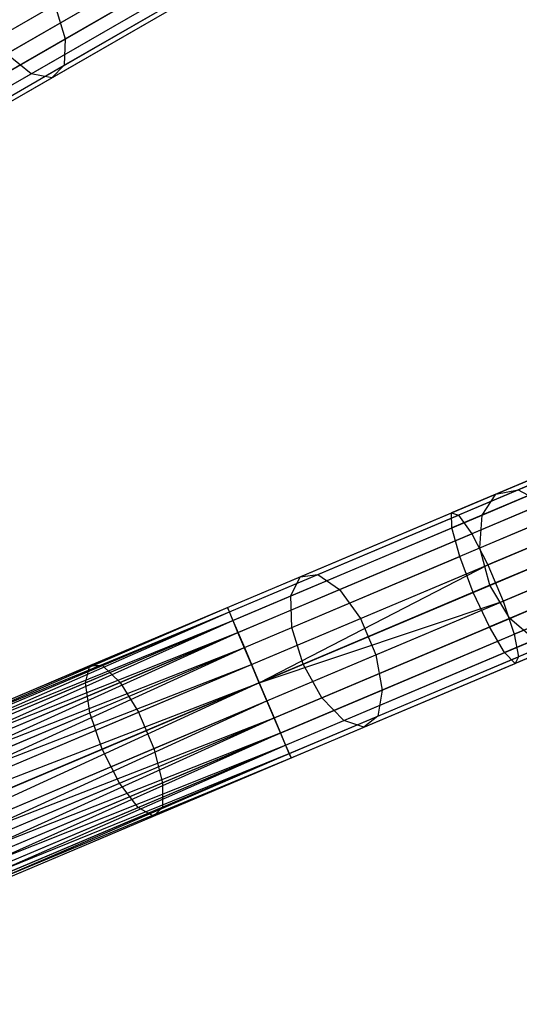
# Model space of a CAD drawing. Extents: x -91 to 91, y -91 to 262.
# Tile 438 of 480: x 61.7 to 67.77, y 23.41 to 35.38. Entities that reach past the tile are written whole.
import ezdxf

# ---------------------------------------------------------------- set-up
doc = ezdxf.new("R2010")
doc.units = 0
doc.header["$LTSCALE"] = 25.4
doc.layers.get('0').update_dxf_attribs({"linetype": 'CONTINUOUS'})

# ---------------------------------------------------------------- blocks, each defined once
blk = doc.blocks.new('ETE0_STL_1')
at = {"color": 0}
for p, q in [((60.879, 34.846, 169.037), (63.578, 36.403, 169.269)), ((60.879, 34.846, 169.037), (63.578, 36.403, 169.269)), ((62.25, 35.148, 318.688), (64.582, 36.492, 317.127)), ((62.25, 35.148, 318.688), (64.582, 36.492, 317.127)), ((61.535, 34.964, 317.217), (63.683, 36.203, 315.779)), ((61.535, 34.964, 317.217), (63.683, 36.203, 315.779)), ((62.237, 34.827, 318.333), (64.525, 36.146, 316.802)), ((62.237, 34.827, 318.333), (64.525, 36.146, 316.802)), ((60.991, 34.651, 170.893), (63.452, 36.07, 171.105)), ((60.991, 34.651, 170.893), (63.452, 36.07, 171.105)), ((61.091, 34.479, 169.259), (63.761, 36.019, 169.489)), ((61.091, 34.479, 169.259), (63.761, 36.019, 169.489)), ((61.834, 34.723, 317.503), (64.017, 35.982, 316.041)), ((61.834, 34.723, 317.503), (64.017, 35.982, 316.041)), ((62.087, 34.673, 317.905), (64.321, 35.962, 316.41)), ((62.087, 34.673, 317.905), (64.321, 35.962, 316.41)), ((61.17, 34.341, 170.576), (63.672, 35.783, 170.791)), ((61.17, 34.341, 170.576), (63.672, 35.783, 170.791)), ((61.226, 34.244, 169.653), (63.847, 35.755, 169.879)), ((61.226, 34.244, 169.653), (63.847, 35.755, 169.879)), ((61.255, 34.194, 170.128), (63.814, 35.669, 170.349)), ((61.255, 34.194, 170.128), (63.814, 35.669, 170.349)), ((59.588, 34.102, 320.041), (62.122, 35.563, 318.888)), ((59.588, 34.102, 320.041), (62.122, 35.563, 318.888)), ((62.122, 35.563, 318.888), (62.25, 35.148, 318.688)), ((62.122, 35.563, 318.888), (62.25, 35.148, 318.688)), ((59.742, 33.702, 319.828), (62.25, 35.148, 318.688)), ((59.742, 33.702, 319.828), (62.25, 35.148, 318.688)), ((62.25, 35.148, 318.688), (62.237, 34.827, 318.333)), ((62.25, 35.148, 318.688), (62.237, 34.827, 318.333)), ((61.834, 34.723, 317.503), (61.535, 34.964, 317.217)), ((61.834, 34.723, 317.503), (61.535, 34.964, 317.217)), ((59.485, 33.369, 318.571), (61.834, 34.723, 317.503)), ((59.485, 33.369, 318.571), (61.834, 34.723, 317.503)), ((59.777, 33.408, 319.452), (62.237, 34.827, 318.333)), ((59.777, 33.408, 319.452), (62.237, 34.827, 318.333)), ((62.087, 34.673, 317.905), (61.834, 34.723, 317.503)), ((62.087, 34.673, 317.905), (61.834, 34.723, 317.503)), ((62.237, 34.827, 318.333), (62.087, 34.673, 317.905)), ((62.237, 34.827, 318.333), (62.087, 34.673, 317.905)), ((59.684, 33.288, 318.998), (62.087, 34.673, 317.905)), ((59.684, 33.288, 318.998), (62.087, 34.673, 317.905)), ((67.48, 29.614, 316.41), (69.623, 30.519, 314.547)), ((67.48, 29.614, 316.41), (69.623, 30.519, 314.547)), ((67.75, 29.665, 316.802), (69.944, 30.592, 314.894)), ((67.75, 29.665, 316.802), (69.944, 30.592, 314.894)), ((69.602, 30.51, 171.006), (66.941, 29.386, 170.349)), ((69.602, 30.51, 171.006), (66.941, 29.386, 170.349)), ((69.753, 30.511, 170.552), (67.028, 29.36, 169.879)), ((69.753, 30.511, 170.552), (67.028, 29.36, 169.879)), ((69.546, 30.303, 171.434), (66.946, 29.204, 170.791)), ((69.546, 30.303, 171.434), (66.946, 29.204, 170.791)), ((69.965, 30.306, 170.175), (67.188, 29.132, 169.489)), ((69.965, 30.306, 170.175), (67.188, 29.132, 169.489)), ((67.313, 29.359, 316.041), (69.408, 30.244, 314.219)), ((67.313, 29.359, 316.041), (69.408, 30.244, 314.219)), ((69.6, 29.936, 171.737), (67.042, 28.855, 171.105)), ((69.6, 29.936, 171.737), (67.042, 28.855, 171.105)), ((70.19, 29.941, 169.963), (67.384, 28.755, 169.269)), ((70.19, 29.941, 169.963), (67.384, 28.755, 169.269)), ((67.288, 28.959, 315.779), (69.348, 29.83, 313.987)), ((67.288, 28.959, 315.779), (69.348, 29.83, 313.987)), ((65.105, 28.61, 317.905), (67.48, 29.614, 316.41)), ((65.105, 28.61, 317.905), (67.48, 29.614, 316.41)), ((65.317, 28.637, 318.333), (67.75, 29.665, 316.802)), ((65.317, 28.637, 318.333), (67.75, 29.665, 316.802)), ((67.313, 29.359, 316.041), (67.48, 29.614, 316.41)), ((67.313, 29.359, 316.041), (67.48, 29.614, 316.41)), ((67.48, 29.614, 316.41), (67.75, 29.665, 316.802)), ((67.48, 29.614, 316.41), (67.75, 29.665, 316.802)), ((67.75, 29.665, 316.802), (68.061, 29.501, 317.127)), ((67.75, 29.665, 316.802), (68.061, 29.501, 317.127)), ((65.581, 28.453, 318.688), (68.061, 29.501, 317.127)), ((65.581, 28.453, 318.688), (68.061, 29.501, 317.127)), ((67.207, 28.42, 171.219), (69.75, 29.495, 171.847)), ((67.207, 28.42, 171.219), (69.75, 29.495, 171.847)), ((70.377, 29.5, 169.963), (67.57, 28.314, 169.269)), ((70.377, 29.5, 169.963), (67.57, 28.314, 169.269)), ((64.22, 28.236, 170.128), (66.941, 29.386, 170.349)), ((64.22, 28.236, 170.128), (66.941, 29.386, 170.349)), ((64.243, 28.183, 169.653), (67.028, 29.36, 169.879)), ((64.243, 28.183, 169.653), (67.028, 29.36, 169.879)), ((64.991, 28.377, 317.503), (67.313, 29.359, 316.041)), ((64.991, 28.377, 317.503), (67.313, 29.359, 316.041)), ((66.941, 29.386, 170.349), (67.028, 29.36, 169.879)), ((66.946, 29.204, 170.791), (66.941, 29.386, 170.349)), ((66.946, 29.204, 170.791), (66.941, 29.386, 170.349)), ((66.941, 29.386, 170.349), (67.028, 29.36, 169.879)), ((67.028, 29.36, 169.879), (67.188, 29.132, 169.489)), ((67.028, 29.36, 169.879), (67.188, 29.132, 169.489)), ((67.288, 28.959, 315.779), (67.313, 29.359, 316.041)), ((67.288, 28.959, 315.779), (67.313, 29.359, 316.041)), ((69.457, 29.371, 313.903), (67.409, 28.506, 315.685)), ((69.457, 29.371, 313.903), (67.409, 28.506, 315.685)), ((64.286, 28.079, 170.576), (66.946, 29.204, 170.791)), ((64.286, 28.079, 170.576), (66.946, 29.204, 170.791)), ((67.042, 28.855, 171.105), (66.946, 29.204, 170.791)), ((67.042, 28.855, 171.105), (66.946, 29.204, 170.791)), ((64.348, 27.932, 169.259), (67.188, 29.132, 169.489)), ((64.348, 27.932, 169.259), (67.188, 29.132, 169.489)), ((65.835, 28.101, 318.888), (68.341, 29.16, 317.311)), ((65.835, 28.101, 318.888), (68.341, 29.16, 317.311)), ((67.188, 29.132, 169.489), (67.384, 28.755, 169.269)), ((67.188, 29.132, 169.489), (67.384, 28.755, 169.269)), ((70.481, 29.084, 170.175), (67.705, 27.911, 169.489)), ((70.481, 29.084, 170.175), (67.705, 27.911, 169.489)), ((69.962, 29.08, 171.737), (67.404, 27.999, 171.105)), ((69.962, 29.08, 171.737), (67.404, 27.999, 171.105)), ((67.649, 28.103, 315.779), (69.71, 28.974, 313.987)), ((67.649, 28.103, 315.779), (69.71, 28.974, 313.987)), ((64.426, 27.749, 170.893), (67.042, 28.855, 171.105)), ((64.426, 27.749, 170.893), (67.042, 28.855, 171.105)), ((65.003, 27.994, 317.217), (67.288, 28.959, 315.779)), ((65.003, 27.994, 317.217), (67.288, 28.959, 315.779)), ((67.207, 28.42, 171.219), (67.042, 28.855, 171.105)), ((67.207, 28.42, 171.219), (67.042, 28.855, 171.105)), ((67.409, 28.506, 315.685), (67.288, 28.959, 315.779)), ((67.409, 28.506, 315.685), (67.288, 28.959, 315.779)), ((64.513, 27.542, 169.037), (67.384, 28.755, 169.269)), ((64.513, 27.542, 169.037), (67.384, 28.755, 169.269)), ((64.607, 27.321, 169.008), (67.384, 28.755, 169.269)), ((64.607, 27.321, 169.008), (67.384, 28.755, 169.269)), ((67.384, 28.755, 169.269), (67.57, 28.314, 169.269)), ((67.384, 28.755, 169.269), (67.57, 28.314, 169.269)), ((70.187, 28.786, 171.434), (67.587, 27.687, 170.791)), ((70.187, 28.786, 171.434), (67.587, 27.687, 170.791)), ((70.481, 28.789, 170.552), (67.756, 27.638, 169.879)), ((70.481, 28.789, 170.552), (67.756, 27.638, 169.879)), ((62.55, 27.53, 318.998), (65.105, 28.61, 317.905)), ((62.55, 27.53, 318.998), (65.105, 28.61, 317.905)), ((62.702, 27.531, 319.452), (65.317, 28.637, 318.333)), ((62.702, 27.531, 319.452), (65.317, 28.637, 318.333)), ((64.991, 28.377, 317.503), (65.105, 28.61, 317.905)), ((64.991, 28.377, 317.503), (65.105, 28.61, 317.905)), ((65.105, 28.61, 317.905), (65.317, 28.637, 318.333)), ((65.105, 28.61, 317.905), (65.317, 28.637, 318.333)), ((65.317, 28.637, 318.333), (65.581, 28.453, 318.688)), ((65.317, 28.637, 318.333), (65.581, 28.453, 318.688)), ((66.022, 27.66, 318.888), (68.528, 28.719, 317.311)), ((66.022, 27.66, 318.888), (68.528, 28.719, 317.311)), ((70.374, 28.681, 171.006), (67.714, 27.557, 170.349)), ((70.374, 28.681, 171.006), (67.714, 27.557, 170.349)), ((67.409, 28.506, 315.685), (65.138, 27.546, 317.114)), ((67.409, 28.506, 315.685), (65.138, 27.546, 317.114)), ((67.649, 28.103, 315.779), (67.409, 28.506, 315.685)), ((67.649, 28.103, 315.779), (67.409, 28.506, 315.685)), ((62.494, 27.322, 318.571), (64.991, 28.377, 317.503)), ((62.494, 27.322, 318.571), (64.991, 28.377, 317.503)), ((62.915, 27.326, 319.828), (65.581, 28.453, 318.688)), ((62.915, 27.326, 319.828), (65.581, 28.453, 318.688)), ((64.607, 27.321, 171.008), (67.207, 28.42, 171.219)), ((64.607, 27.321, 171.008), (67.207, 28.42, 171.219)), ((65.003, 27.994, 317.217), (64.991, 28.377, 317.503)), ((65.003, 27.994, 317.217), (64.991, 28.377, 317.503)), ((65.581, 28.453, 318.688), (65.835, 28.101, 318.888)), ((65.581, 28.453, 318.688), (65.835, 28.101, 318.888)), ((67.404, 27.999, 171.105), (67.207, 28.42, 171.219)), ((67.404, 27.999, 171.105), (67.207, 28.42, 171.219)), ((64.607, 27.321, 169.008), (67.57, 28.314, 169.269)), ((64.607, 27.321, 169.008), (67.57, 28.314, 169.269)), ((64.7, 27.101, 169.037), (67.57, 28.314, 169.269)), ((64.7, 27.101, 169.037), (67.57, 28.314, 169.269)), ((66.098, 27.232, 318.688), (68.577, 28.28, 317.127)), ((66.098, 27.232, 318.688), (68.577, 28.28, 317.127)), ((67.57, 28.314, 169.269), (67.705, 27.911, 169.489)), ((67.57, 28.314, 169.269), (67.705, 27.911, 169.489)), ((57.135, 25.241, 169.887), (64.22, 28.236, 170.128)), ((57.135, 25.241, 169.887), (64.22, 28.236, 170.128)), ((57.135, 25.241, 170.128), (64.22, 28.236, 170.128)), ((57.135, 25.241, 170.128), (64.22, 28.236, 170.128)), ((57.135, 25.241, 169.887), (64.243, 28.183, 169.653)), ((57.135, 25.241, 169.887), (64.243, 28.183, 169.653)), ((57.157, 25.188, 170.362), (64.22, 28.236, 170.128)), ((57.157, 25.188, 170.362), (64.22, 28.236, 170.128)), ((57.157, 25.188, 169.653), (64.243, 28.183, 169.653)), ((57.157, 25.188, 169.653), (64.243, 28.183, 169.653)), ((57.201, 25.085, 169.44), (64.243, 28.183, 169.653)), ((57.201, 25.085, 169.44), (64.243, 28.183, 169.653)), ((64.243, 28.183, 169.653), (64.22, 28.236, 170.128)), ((64.22, 28.236, 170.128), (64.286, 28.079, 170.576)), ((64.243, 28.183, 169.653), (64.22, 28.236, 170.128)), ((64.22, 28.236, 170.128), (64.286, 28.079, 170.576)), ((64.348, 27.932, 169.259), (64.243, 28.183, 169.653)), ((64.348, 27.932, 169.259), (64.243, 28.183, 169.653)), ((57.157, 25.188, 170.362), (64.286, 28.079, 170.576)), ((57.157, 25.188, 170.362), (64.286, 28.079, 170.576)), ((57.201, 25.085, 170.576), (64.286, 28.079, 170.576)), ((57.201, 25.085, 170.576), (64.286, 28.079, 170.576)), ((57.263, 24.938, 170.756), (64.286, 28.079, 170.576)), ((57.263, 24.938, 170.756), (64.286, 28.079, 170.576)), ((63.14, 26.962, 320.041), (65.835, 28.101, 318.888)), ((63.14, 26.962, 320.041), (65.835, 28.101, 318.888)), ((64.286, 28.079, 170.576), (64.426, 27.749, 170.893)), ((64.286, 28.079, 170.576), (64.426, 27.749, 170.893)), ((65.365, 27.138, 317.217), (67.649, 28.103, 315.779)), ((65.365, 27.138, 317.217), (67.649, 28.103, 315.779)), ((65.835, 28.101, 318.888), (66.022, 27.66, 318.888)), ((65.835, 28.101, 318.888), (66.022, 27.66, 318.888)), ((67.954, 27.843, 316.041), (67.649, 28.103, 315.779)), ((67.954, 27.843, 316.041), (67.649, 28.103, 315.779)), ((57.201, 25.085, 169.44), (64.348, 27.932, 169.259)), ((57.201, 25.085, 169.44), (64.348, 27.932, 169.259)), ((57.263, 24.938, 169.259), (64.348, 27.932, 169.259)), ((57.263, 24.938, 169.259), (64.348, 27.932, 169.259)), ((57.34, 24.755, 169.122), (64.348, 27.932, 169.259)), ((57.34, 24.755, 169.122), (64.348, 27.932, 169.259)), ((62.547, 26.955, 318.267), (65.003, 27.994, 317.217)), ((62.547, 26.955, 318.267), (65.003, 27.994, 317.217)), ((64.513, 27.542, 169.037), (64.348, 27.932, 169.259)), ((64.513, 27.542, 169.037), (64.348, 27.932, 169.259)), ((64.787, 26.893, 170.893), (67.404, 27.999, 171.105)), ((64.787, 26.893, 170.893), (67.404, 27.999, 171.105)), ((64.865, 26.711, 169.259), (67.705, 27.911, 169.489)), ((64.865, 26.711, 169.259), (67.705, 27.911, 169.489)), ((65.138, 27.546, 317.114), (65.003, 27.994, 317.217)), ((65.138, 27.546, 317.114), (65.003, 27.994, 317.217)), ((66.045, 26.914, 318.333), (68.478, 27.942, 316.802)), ((66.045, 26.914, 318.333), (68.478, 27.942, 316.802)), ((67.587, 27.687, 170.791), (67.404, 27.999, 171.105)), ((67.587, 27.687, 170.791), (67.404, 27.999, 171.105)), ((67.705, 27.911, 169.489), (67.756, 27.638, 169.879)), ((67.705, 27.911, 169.489), (67.756, 27.638, 169.879)), ((65.632, 26.861, 317.503), (67.954, 27.843, 316.041)), ((65.632, 26.861, 317.503), (67.954, 27.843, 316.041)), ((65.877, 26.781, 317.905), (68.253, 27.785, 316.41)), ((65.877, 26.781, 317.905), (68.253, 27.785, 316.41)), ((57.263, 24.938, 170.756), (64.426, 27.749, 170.893)), ((57.263, 24.938, 170.756), (64.426, 27.749, 170.893)), ((57.34, 24.755, 170.893), (64.426, 27.749, 170.893)), ((57.34, 24.755, 170.893), (64.426, 27.749, 170.893)), ((57.428, 24.547, 170.979), (64.426, 27.749, 170.893)), ((57.428, 24.547, 170.979), (64.426, 27.749, 170.893)), ((63.327, 26.521, 320.041), (66.022, 27.66, 318.888)), ((63.327, 26.521, 320.041), (66.022, 27.66, 318.888)), ((64.426, 27.749, 170.893), (64.607, 27.321, 171.008)), ((64.426, 27.749, 170.893), (64.607, 27.321, 171.008)), ((64.927, 26.563, 170.576), (67.587, 27.687, 170.791)), ((64.927, 26.563, 170.576), (67.587, 27.687, 170.791)), ((66.022, 27.66, 318.888), (66.098, 27.232, 318.688)), ((66.022, 27.66, 318.888), (66.098, 27.232, 318.688)), ((67.714, 27.557, 170.349), (67.587, 27.687, 170.791)), ((67.714, 27.557, 170.349), (67.587, 27.687, 170.791)), ((57.34, 24.755, 169.122), (64.513, 27.542, 169.037)), ((57.34, 24.755, 169.122), (64.513, 27.542, 169.037)), ((57.428, 24.547, 169.037), (64.513, 27.542, 169.037)), ((57.428, 24.547, 169.037), (64.513, 27.542, 169.037)), ((59.873, 26.399, 319.664), (62.55, 27.53, 318.998)), ((59.873, 26.399, 319.664), (62.55, 27.53, 318.998)), ((59.961, 26.373, 320.133), (62.702, 27.531, 319.452)), ((59.961, 26.373, 320.133), (62.702, 27.531, 319.452)), ((62.494, 27.322, 318.571), (62.55, 27.53, 318.998)), ((62.494, 27.322, 318.571), (62.55, 27.53, 318.998)), ((62.55, 27.53, 318.998), (62.702, 27.531, 319.452)), ((62.55, 27.53, 318.998), (62.702, 27.531, 319.452)), ((65.138, 27.546, 317.114), (62.697, 26.514, 318.158)), ((65.138, 27.546, 317.114), (62.697, 26.514, 318.158)), ((62.702, 27.531, 319.452), (62.915, 27.326, 319.828)), ((62.702, 27.531, 319.452), (62.915, 27.326, 319.828)), ((64.607, 27.321, 169.008), (64.513, 27.542, 169.037)), ((64.607, 27.321, 169.008), (64.513, 27.542, 169.037)), ((64.97, 26.46, 169.653), (67.756, 27.638, 169.879)), ((64.97, 26.46, 169.653), (67.756, 27.638, 169.879)), ((64.993, 26.407, 170.128), (67.714, 27.557, 170.349)), ((64.993, 26.407, 170.128), (67.714, 27.557, 170.349)), ((65.365, 27.138, 317.217), (65.138, 27.546, 317.114)), ((65.365, 27.138, 317.217), (65.138, 27.546, 317.114)), ((67.756, 27.638, 169.879), (67.714, 27.557, 170.349)), ((67.756, 27.638, 169.879), (67.714, 27.557, 170.349)), ((57.428, 24.547, 170.979), (64.607, 27.321, 171.008)), ((57.428, 24.547, 170.979), (64.607, 27.321, 171.008)), ((57.521, 24.327, 169.008), (64.607, 27.321, 169.008)), ((57.521, 24.327, 169.008), (64.607, 27.321, 169.008)), ((57.521, 24.327, 171.008), (64.607, 27.321, 171.008)), ((57.521, 24.327, 171.008), (64.607, 27.321, 171.008)), ((64.607, 27.321, 171.008), (57.614, 24.107, 170.979)), ((64.607, 27.321, 171.008), (57.614, 24.107, 170.979)), ((59.877, 26.216, 319.221), (62.494, 27.322, 318.571)), ((59.877, 26.216, 319.221), (62.494, 27.322, 318.571)), ((60.121, 26.146, 320.523), (62.915, 27.326, 319.828)), ((60.121, 26.146, 320.523), (62.915, 27.326, 319.828)), ((62.547, 26.955, 318.267), (62.494, 27.322, 318.571)), ((62.547, 26.955, 318.267), (62.494, 27.322, 318.571)), ((62.915, 27.326, 319.828), (63.14, 26.962, 320.041)), ((62.915, 27.326, 319.828), (63.14, 26.962, 320.041)), ((64.7, 27.101, 169.037), (64.607, 27.321, 169.008)), ((64.607, 27.321, 171.008), (64.787, 26.893, 170.893)), ((64.607, 27.321, 171.008), (64.787, 26.893, 170.893)), ((64.7, 27.101, 169.037), (64.607, 27.321, 169.008)), ((63.431, 26.105, 319.828), (66.098, 27.232, 318.688)), ((63.431, 26.105, 319.828), (66.098, 27.232, 318.688)), ((66.098, 27.232, 318.688), (66.045, 26.914, 318.333)), ((66.098, 27.232, 318.688), (66.045, 26.914, 318.333)), ((57.614, 24.107, 169.037), (64.7, 27.101, 169.037)), ((57.614, 24.107, 169.037), (64.7, 27.101, 169.037)), ((57.702, 23.899, 169.122), (64.7, 27.101, 169.037)), ((57.702, 23.899, 169.122), (64.7, 27.101, 169.037)), ((62.909, 26.099, 318.267), (65.365, 27.138, 317.217)), ((62.909, 26.099, 318.267), (65.365, 27.138, 317.217)), ((64.865, 26.711, 169.259), (64.7, 27.101, 169.037)), ((64.865, 26.711, 169.259), (64.7, 27.101, 169.037)), ((65.632, 26.861, 317.503), (65.365, 27.138, 317.217)), ((65.632, 26.861, 317.503), (65.365, 27.138, 317.217)), ((59.973, 25.868, 318.907), (62.547, 26.955, 318.267)), ((59.973, 25.868, 318.907), (62.547, 26.955, 318.267)), ((60.317, 25.768, 320.743), (63.14, 26.962, 320.041)), ((60.317, 25.768, 320.743), (63.14, 26.962, 320.041)), ((62.697, 26.514, 318.158), (62.547, 26.955, 318.267)), ((62.697, 26.514, 318.158), (62.547, 26.955, 318.267)), ((63.14, 26.962, 320.041), (63.327, 26.521, 320.041)), ((63.14, 26.962, 320.041), (63.327, 26.521, 320.041)), ((57.614, 24.107, 170.979), (64.787, 26.893, 170.893)), ((57.614, 24.107, 170.979), (64.787, 26.893, 170.893)), ((57.702, 23.899, 170.893), (64.787, 26.893, 170.893)), ((57.702, 23.899, 170.893), (64.787, 26.893, 170.893)), ((57.779, 23.716, 170.756), (64.787, 26.893, 170.893)), ((57.779, 23.716, 170.756), (64.787, 26.893, 170.893)), ((63.135, 25.806, 318.571), (65.632, 26.861, 317.503)), ((63.135, 25.806, 318.571), (65.632, 26.861, 317.503)), ((63.43, 25.809, 319.452), (66.045, 26.914, 318.333)), ((63.43, 25.809, 319.452), (66.045, 26.914, 318.333)), ((64.787, 26.893, 170.893), (64.927, 26.563, 170.576)), ((64.787, 26.893, 170.893), (64.927, 26.563, 170.576)), ((65.877, 26.781, 317.905), (65.632, 26.861, 317.503)), ((65.877, 26.781, 317.905), (65.632, 26.861, 317.503)), ((66.045, 26.914, 318.333), (65.877, 26.781, 317.905)), ((66.045, 26.914, 318.333), (65.877, 26.781, 317.905)), ((57.702, 23.899, 169.122), (64.865, 26.711, 169.259)), ((57.702, 23.899, 169.122), (64.865, 26.711, 169.259)), ((57.779, 23.716, 169.259), (64.865, 26.711, 169.259)), ((57.779, 23.716, 169.259), (64.865, 26.711, 169.259)), ((57.842, 23.569, 169.44), (64.865, 26.711, 169.259)), ((57.842, 23.569, 169.44), (64.865, 26.711, 169.259)), ((63.323, 25.701, 318.998), (65.877, 26.781, 317.905)), ((63.323, 25.701, 318.998), (65.877, 26.781, 317.905)), ((64.97, 26.46, 169.653), (64.865, 26.711, 169.259)), ((64.97, 26.46, 169.653), (64.865, 26.711, 169.259)), ((57.779, 23.716, 170.756), (64.927, 26.563, 170.576)), ((57.779, 23.716, 170.756), (64.927, 26.563, 170.576)), ((57.842, 23.569, 170.576), (64.927, 26.563, 170.576)), ((57.842, 23.569, 170.576), (64.927, 26.563, 170.576)), ((57.842, 23.569, 169.44), (64.97, 26.46, 169.653)), ((57.842, 23.569, 169.44), (64.97, 26.46, 169.653)), ((57.885, 23.466, 170.362), (64.927, 26.563, 170.576)), ((57.885, 23.466, 170.362), (64.927, 26.563, 170.576)), ((57.885, 23.466, 169.653), (64.97, 26.46, 169.653)), ((57.885, 23.466, 169.653), (64.97, 26.46, 169.653)), ((57.908, 23.413, 169.887), (64.97, 26.46, 169.653)), ((57.908, 23.413, 169.887), (64.97, 26.46, 169.653)), ((62.697, 26.514, 318.158), (60.138, 25.433, 318.794)), ((62.697, 26.514, 318.158), (60.138, 25.433, 318.794)), ((60.503, 25.327, 320.743), (63.327, 26.521, 320.041)), ((60.503, 25.327, 320.743), (63.327, 26.521, 320.041)), ((62.909, 26.099, 318.267), (62.697, 26.514, 318.158)), ((62.909, 26.099, 318.267), (62.697, 26.514, 318.158)), ((63.327, 26.521, 320.041), (63.431, 26.105, 319.828)), ((63.327, 26.521, 320.041), (63.431, 26.105, 319.828)), ((64.927, 26.563, 170.576), (64.993, 26.407, 170.128)), ((64.927, 26.563, 170.576), (64.993, 26.407, 170.128)), ((64.993, 26.407, 170.128), (64.97, 26.46, 169.653)), ((64.993, 26.407, 170.128), (64.97, 26.46, 169.653)), ((57.885, 23.466, 170.362), (64.993, 26.407, 170.128)), ((57.885, 23.466, 170.362), (64.993, 26.407, 170.128)), ((57.908, 23.413, 170.128), (64.993, 26.407, 170.128)), ((57.908, 23.413, 170.128), (64.993, 26.407, 170.128)), ((57.908, 23.413, 169.887), (64.993, 26.407, 170.128)), ((57.908, 23.413, 169.887), (64.993, 26.407, 170.128)), ((60.335, 25.012, 318.907), (62.909, 26.099, 318.267)), ((60.335, 25.012, 318.907), (62.909, 26.099, 318.267)), ((60.637, 24.924, 320.523), (63.431, 26.105, 319.828)), ((60.637, 24.924, 320.523), (63.431, 26.105, 319.828)), ((63.135, 25.806, 318.571), (62.909, 26.099, 318.267)), ((63.135, 25.806, 318.571), (62.909, 26.099, 318.267)), ((63.431, 26.105, 319.828), (63.43, 25.809, 319.452)), ((63.431, 26.105, 319.828), (63.43, 25.809, 319.452)), ((60.518, 24.7, 319.221), (63.135, 25.806, 318.571)), ((60.518, 24.7, 319.221), (63.135, 25.806, 318.571)), ((60.689, 24.651, 320.133), (63.43, 25.809, 319.452)), ((60.689, 24.651, 320.133), (63.43, 25.809, 319.452)), ((63.323, 25.701, 318.998), (63.135, 25.806, 318.571)), ((63.323, 25.701, 318.998), (63.135, 25.806, 318.571)), ((63.43, 25.809, 319.452), (63.323, 25.701, 318.998)), ((63.43, 25.809, 319.452), (63.323, 25.701, 318.998)), ((60.646, 24.57, 319.664), (63.323, 25.701, 318.998)), ((60.646, 24.57, 319.664), (63.323, 25.701, 318.998))]:
    blk.add_line(p, q, dxfattribs=at)

msp = doc.modelspace()

# ---------------------------------------------------------------- block references
at = {"color": 253}
msp.add_blockref('ETE0_STL_1', (0, 0), dxfattribs=at)

doc.saveas('drawing.dxf')
